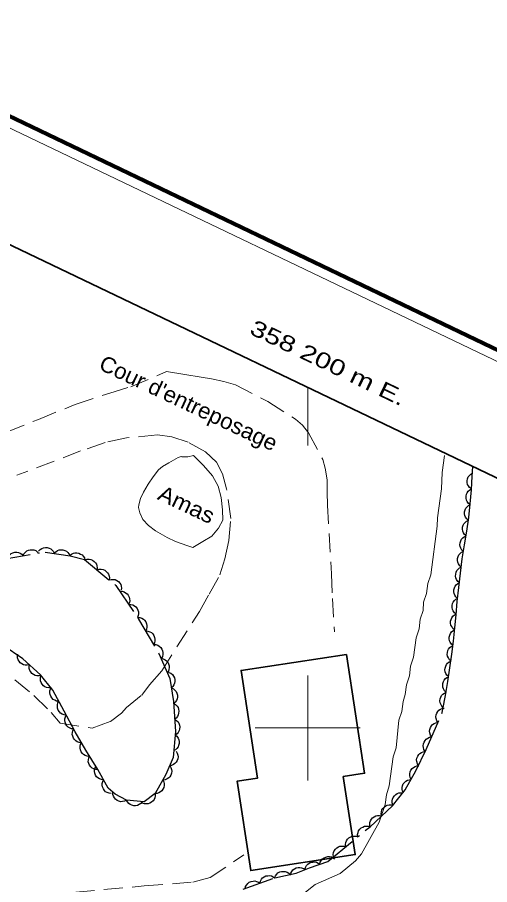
# Model space of a CAD drawing. Extents: x 356765 to 358572, y 5103174 to 5104650.
# Drawn here: x 358172.3 to 358217.3, y 5104085.1 to 5104167.6 of the extents above; entities that cross this region are included whole.
import ezdxf
from ezdxf.enums import TextEntityAlignment as Align

# ---------------------------------------------------------------- set-up
doc = ezdxf.new("R2010")
doc.units = 0
doc.header["$LTSCALE"] = 0.6
for name, pattern in [('DOT_DASHED', [7.7, 5, -1.2, 0.3, -1.2]), ('LONG_DASH_SHORT_DASH', [9.9, 6, -1.2, 1.5, -1.2]), ('MEDIUM_DASHED', [4.5, 3, -1.5])]:
    doc.linetypes.add(name, pattern=pattern)
for name, color, linetype, lineweight in [('19', 7, 'Continuous', 13), ('2', 7, 'Continuous', 13), ('31', 7, 'Continuous', 70), ('44', 7, 'Continuous', 25), ('57', 7, 'LONG_DASH_SHORT_DASH', 13), ('60', 7, 'Continuous', 13), ('61', 7, 'Continuous', 13)]:
    doc.layers.add(name, color=color, linetype=linetype, lineweight=lineweight)

msp = doc.modelspace()

# ---------------------------------------------------------------- linework, layer by layer
at = {"layer": '19', "linetype": 'MEDIUM_DASHED'}
for points in [[(358171.3, 5104128.16), (358174.35, 5104129.36), (358177.86, 5104130.79), (358181.15, 5104131.86), (358183.14, 5104132.47), (358186.55, 5104133.91), (358188.3, 5104133.63), (358189.84, 5104133.37), (358190.84, 5104133.21), (358191.99, 5104132.96), (358193.1, 5104132.64), (358196.19, 5104131.06), (358198.82, 5104129.39), (358199.49, 5104128.81), (358200.07, 5104128.09), (358201.42, 5104125.54), (358201.65, 5104124.72), (358201.83, 5104123.62), (358201.85, 5104122.42), (358201.86, 5104121.21), (358202.26, 5104114.67), (358202.34, 5104112.33), (358202.53, 5104109.14)], [(358172.1, 5104104.57), (358173.91, 5104103.07), (358175.57, 5104101.47), (358176.43, 5104100.45), (358179.47, 5104099.99), (358181.2, 5104100.61), (358182.25, 5104101.42), (358182.74, 5104101.94), (358184.19, 5104103.11), (358184.94, 5104104.09), (358186.09, 5104105.43), (358189.67, 5104111.07), (358190.61, 5104112.74), (358191.63, 5104114.56), (358192.09, 5104116.09), (358192.49, 5104117.85), (358192.67, 5104119.94), (358192.27, 5104122.76), (358191.87, 5104124.17), (358191.31, 5104125.28), (358190.27, 5104126.26), (358188.61, 5104127.19), (358187.06, 5104127.71), (358185.68, 5104127.89), (358182.73, 5104127.6), (358180.7, 5104127.15), (358178.37, 5104126.36), (358172.3, 5104124.04)], [(358133.66, 5104077.78), (358133.81, 5104077.84), (358134.9, 5104078.03), (358135.95, 5104078.13), (358141.67, 5104079.24), (358142.95, 5104079.42), (358146.52, 5104079.8), (358149.63, 5104080.23), (358153.59, 5104080.79), (358160.56, 5104082.13), (358167.01, 5104082.88), (358175.21, 5104084.13), (358184.41, 5104084.96), (358189.05, 5104085.33), (358190.7, 5104085.75), (358193.9, 5104087.93)]]:
    msp.add_lwpolyline(points, dxfattribs=at)
at = {"layer": '2'}
msp.add_lwpolyline([(358198.51, 5104083.34), (358200.69, 5104085.11), (358203.07, 5104086.16), (358204.53, 5104087.34), (358205.1, 5104088.01), (358206.8, 5104091.03), (358207.35, 5104092.72), (358207.48, 5104093.64), (358207.75, 5104094.48), (358208.12, 5104097.26), (358208.4, 5104098.1), (358208.68, 5104100.73), (358208.96, 5104101.57), (358209.08, 5104102.5), (358209.27, 5104103.19), (358209.39, 5104104.11), (358209.67, 5104104.96), (358209.79, 5104105.88), (358210.07, 5104106.72), (358210.31, 5104108.58), (358210.59, 5104109.42), (358210.71, 5104110.34), (358210.99, 5104111.19), (358211.02, 5104111.96), (358211.3, 5104112.8), (358211.42, 5104113.73), (358211.7, 5104114.57), (358212.32, 5104119.2), (358212.35, 5104119.98), (358212.73, 5104122.76), (358212.8, 5104124.31), (358213.02, 5104125.93)], dxfattribs=at)
at = {"layer": '31', "lineweight": 35}
msp.add_lwpolyline([(358203.67, 5104107), (358193.64, 5104105.47), (358195.2, 5104095.21), (358193.27, 5104094.92), (358194.56, 5104086.43), (358204.51, 5104087.95), (358203.38, 5104095.37), (358205.4, 5104095.68), (358203.67, 5104107)], close=True, dxfattribs=at)
at = {"layer": '44', "linetype": 'DOT_DASHED'}
for points in [[(358193.85, 5104084.64), (358196.85, 5104085.74), (358198.89, 5104086.19), (358200.16, 5104086.68), (358201.89, 5104087.3), (358205.93, 5104090.6), (358208.05, 5104092.6), (358209.28, 5104094.1), (358210.3, 5104095.91), (358211.26, 5104097.96), (358212.79, 5104101.46), (358212.87, 5104101.8), (358213.12, 5104103.09), (358213.34, 5104104.41), (358213.53, 5104105.73), (358213.72, 5104107.01), (358213.87, 5104108.26), (358213.99, 5104109.51), (358214.11, 5104110.76), (358214.23, 5104112.04), (358214.38, 5104113.37), (358214.54, 5104114.72), (358214.71, 5104116.08), (358214.93, 5104117.42), (358215.14, 5104118.74), (358215.32, 5104120.04), (358215.47, 5104121.34), (358215.57, 5104122.66), (358215.65, 5104123.96), (358215.71, 5104124.88)], [(358170.61, 5104116), (358174.98, 5104116.74), (358177.37, 5104116.39), (358178.75, 5104116.02), (358181.72, 5104113.56), (358183.89, 5104110.36), (358185.82, 5104107.09), (358186.86, 5104104.71), (358187.22, 5104102.53), (358187.39, 5104099.65), (358187.19, 5104097.18), (358186.49, 5104095.58), (358185.47, 5104093.77), (358184.42, 5104092.96), (358182.73, 5104093.12), (358181.67, 5104093.71), (358181, 5104094.28), (358180.01, 5104096.03), (358178.86, 5104097.87), (358177.86, 5104099.62), (358176.79, 5104101.61), (358175.73, 5104103.59), (358174.56, 5104105.04), (358172.86, 5104106.59), (358170.98, 5104107.84)]]:
    msp.add_lwpolyline(points, dxfattribs=at)
at = {"layer": '44'}
for points in [[(358215.57, 5104122.74), (358215.41, 5104122.87), (358215.29, 5104123.03), (358215.21, 5104123.18), (358215.18, 5104123.35), (358215.17, 5104123.53), (358215.22, 5104123.72), (358215.27, 5104123.88), (358215.38, 5104124.02), (358215.51, 5104124.14), (358215.67, 5104124.24)], [(358215.46, 5104121.24), (358215.3, 5104121.37), (358215.18, 5104121.54), (358215.11, 5104121.69), (358215.08, 5104121.86), (358215.07, 5104122.04), (358215.12, 5104122.23), (358215.18, 5104122.38), (358215.28, 5104122.52), (358215.42, 5104122.65), (358215.58, 5104122.74)], [(358215.29, 5104119.75), (358215.13, 5104119.89), (358215.02, 5104120.06), (358214.95, 5104120.21), (358214.92, 5104120.38), (358214.93, 5104120.57), (358214.98, 5104120.75), (358215.05, 5104120.9), (358215.16, 5104121.04), (358215.3, 5104121.16), (358215.46, 5104121.24)], [(358215.07, 5104118.27), (358214.92, 5104118.41), (358214.81, 5104118.58), (358214.75, 5104118.73), (358214.73, 5104118.91), (358214.74, 5104119.09), (358214.79, 5104119.28), (358214.86, 5104119.42), (358214.98, 5104119.56), (358215.12, 5104119.67), (358215.28, 5104119.75)], [(358214.83, 5104116.79), (358214.68, 5104116.93), (358214.58, 5104117.11), (358214.51, 5104117.26), (358214.49, 5104117.43), (358214.51, 5104117.62), (358214.57, 5104117.8), (358214.64, 5104117.95), (358214.76, 5104118.08), (358214.9, 5104118.19), (358215.07, 5104118.27)], [(358171.41, 5104116.13), (358171.49, 5104116.33), (358171.63, 5104116.48), (358171.75, 5104116.59), (358171.91, 5104116.66), (358172.09, 5104116.71), (358172.28, 5104116.71), (358172.45, 5104116.69), (358172.61, 5104116.62), (358172.76, 5104116.52), (358172.89, 5104116.39)], [(358172.89, 5104116.39), (358172.97, 5104116.58), (358173.11, 5104116.73), (358173.23, 5104116.84), (358173.39, 5104116.91), (358173.57, 5104116.96), (358173.76, 5104116.96), (358173.92, 5104116.94), (358174.09, 5104116.87), (358174.24, 5104116.77), (358174.37, 5104116.64)], [(358174.36, 5104116.83), (358174.5, 5104116.98), (358174.68, 5104117.09), (358174.83, 5104117.15), (358175.01, 5104117.17), (358175.19, 5104117.16), (358175.37, 5104117.1), (358175.52, 5104117.04), (358175.65, 5104116.92), (358175.77, 5104116.78), (358175.85, 5104116.61)], [(358175.85, 5104116.61), (358175.99, 5104116.77), (358176.16, 5104116.87), (358176.31, 5104116.94), (358176.49, 5104116.96), (358176.67, 5104116.94), (358176.86, 5104116.89), (358177.01, 5104116.82), (358177.14, 5104116.7), (358177.25, 5104116.56), (358177.33, 5104116.4)], [(358177.33, 5104116.4), (358177.49, 5104116.54), (358177.68, 5104116.62), (358177.83, 5104116.67), (358178.01, 5104116.67), (358178.19, 5104116.63), (358178.37, 5104116.55), (358178.51, 5104116.47), (358178.62, 5104116.34), (358178.72, 5104116.18), (358178.78, 5104116.01)], [(358214.61, 5104115.3), (358214.46, 5104115.44), (358214.35, 5104115.61), (358214.28, 5104115.77), (358214.26, 5104115.94), (358214.26, 5104116.12), (358214.32, 5104116.31), (358214.38, 5104116.46), (358214.5, 5104116.59), (358214.64, 5104116.71), (358214.8, 5104116.79)], [(358178.77, 5104116), (358178.98, 5104116.06), (358179.18, 5104116.06), (358179.34, 5104116.03), (358179.5, 5104115.96), (358179.65, 5104115.85), (358179.78, 5104115.71), (358179.87, 5104115.57), (358179.92, 5104115.41), (358179.95, 5104115.22), (358179.93, 5104115.04)], [(358179.93, 5104115.04), (358180.13, 5104115.1), (358180.33, 5104115.1), (358180.5, 5104115.08), (358180.66, 5104115), (358180.81, 5104114.9), (358180.93, 5104114.75), (358181.03, 5104114.62), (358181.08, 5104114.45), (358181.1, 5104114.27), (358181.09, 5104114.09)], [(358214.43, 5104113.82), (358214.27, 5104113.95), (358214.17, 5104114.12), (358214.1, 5104114.27), (358214.07, 5104114.45), (358214.08, 5104114.63), (358214.13, 5104114.82), (358214.19, 5104114.97), (358214.31, 5104115.1), (358214.45, 5104115.22), (358214.61, 5104115.3)], [(358181.09, 5104114.09), (358181.29, 5104114.14), (358181.49, 5104114.14), (358181.65, 5104114.12), (358181.81, 5104114.04), (358181.96, 5104113.94), (358182.09, 5104113.79), (358182.18, 5104113.66), (358182.23, 5104113.49), (358182.26, 5104113.31), (358182.24, 5104113.13)], [(358214.26, 5104112.32), (358214.1, 5104112.46), (358213.99, 5104112.63), (358213.92, 5104112.78), (358213.9, 5104112.96), (358213.9, 5104113.14), (358213.96, 5104113.32), (358214.02, 5104113.48), (358214.13, 5104113.61), (358214.27, 5104113.73), (358214.43, 5104113.82)], [(358182.1, 5104113), (358182.31, 5104113), (358182.5, 5104112.94), (358182.65, 5104112.87), (358182.79, 5104112.76), (358182.9, 5104112.62), (358182.98, 5104112.44), (358183.03, 5104112.29), (358183.04, 5104112.11), (358183.01, 5104111.93), (358182.94, 5104111.76)], [(358214.12, 5104110.83), (358213.96, 5104110.96), (358213.84, 5104111.13), (358213.77, 5104111.28), (358213.74, 5104111.46), (358213.74, 5104111.64), (358213.79, 5104111.83), (358213.85, 5104111.98), (358213.96, 5104112.12), (358214.1, 5104112.24), (358214.26, 5104112.33)], [(358182.94, 5104111.76), (358183.15, 5104111.76), (358183.34, 5104111.7), (358183.49, 5104111.63), (358183.63, 5104111.52), (358183.74, 5104111.37), (358183.82, 5104111.2), (358183.88, 5104111.04), (358183.88, 5104110.87), (358183.85, 5104110.69), (358183.78, 5104110.52)], [(358213.97, 5104109.34), (358213.81, 5104109.47), (358213.7, 5104109.64), (358213.63, 5104109.79), (358213.6, 5104109.96), (358213.6, 5104110.15), (358213.65, 5104110.33), (358213.71, 5104110.49), (358213.82, 5104110.62), (358213.96, 5104110.75), (358214.12, 5104110.83)], [(358183.79, 5104110.52), (358184, 5104110.51), (358184.19, 5104110.44), (358184.34, 5104110.36), (358184.46, 5104110.24), (358184.57, 5104110.09), (358184.64, 5104109.91), (358184.68, 5104109.75), (358184.67, 5104109.58), (358184.63, 5104109.4), (358184.56, 5104109.23)], [(358184.56, 5104109.23), (358184.76, 5104109.22), (358184.95, 5104109.15), (358185.1, 5104109.07), (358185.23, 5104108.95), (358185.33, 5104108.8), (358185.4, 5104108.62), (358185.44, 5104108.46), (358185.43, 5104108.28), (358185.39, 5104108.1), (358185.32, 5104107.94)], [(358213.83, 5104107.85), (358213.67, 5104107.98), (358213.56, 5104108.15), (358213.48, 5104108.3), (358213.46, 5104108.47), (358213.46, 5104108.65), (358213.51, 5104108.84), (358213.57, 5104108.99), (358213.68, 5104109.13), (358213.82, 5104109.25), (358213.97, 5104109.34)], [(358185.32, 5104107.94), (358185.53, 5104107.93), (358185.72, 5104107.86), (358185.86, 5104107.78), (358185.99, 5104107.66), (358186.1, 5104107.51), (358186.16, 5104107.33), (358186.21, 5104107.17), (358186.2, 5104106.99), (358186.16, 5104106.81), (358186.08, 5104106.65)], [(358213.64, 5104106.36), (358213.48, 5104106.49), (358213.38, 5104106.67), (358213.31, 5104106.82), (358213.28, 5104106.99), (358213.29, 5104107.18), (358213.34, 5104107.36), (358213.41, 5104107.51), (358213.52, 5104107.64), (358213.66, 5104107.76), (358213.82, 5104107.85)], [(358173.49, 5104106.01), (358173.29, 5104105.97), (358173.09, 5104105.98), (358172.92, 5104106.01), (358172.77, 5104106.09), (358172.62, 5104106.2), (358172.5, 5104106.35), (358172.42, 5104106.49), (358172.37, 5104106.66), (358172.36, 5104106.85), (358172.38, 5104107.02)], [(358186.03, 5104106.62), (358186.23, 5104106.58), (358186.41, 5104106.49), (358186.55, 5104106.39), (358186.66, 5104106.26), (358186.74, 5104106.09), (358186.79, 5104105.91), (358186.81, 5104105.75), (358186.78, 5104105.57), (358186.72, 5104105.4), (358186.63, 5104105.25)], [(358174.6, 5104105), (358174.4, 5104104.95), (358174.19, 5104104.97), (358174.03, 5104105), (358173.88, 5104105.08), (358173.73, 5104105.19), (358173.61, 5104105.34), (358173.52, 5104105.48), (358173.48, 5104105.65), (358173.47, 5104105.84), (358173.49, 5104106.01)], [(358213.41, 5104104.88), (358213.25, 5104105.02), (358213.15, 5104105.19), (358213.08, 5104105.34), (358213.06, 5104105.52), (358213.07, 5104105.7), (358213.13, 5104105.88), (358213.2, 5104106.03), (358213.31, 5104106.16), (358213.46, 5104106.28), (358213.62, 5104106.36)], [(358175.54, 5104103.83), (358175.33, 5104103.81), (358175.13, 5104103.86), (358174.97, 5104103.91), (358174.83, 5104104.02), (358174.7, 5104104.15), (358174.61, 5104104.32), (358174.55, 5104104.47), (358174.53, 5104104.64), (358174.54, 5104104.83), (358174.59, 5104105)], [(358186.76, 5104105.29), (358186.95, 5104105.2), (358187.11, 5104105.07), (358187.21, 5104104.94), (358187.29, 5104104.78), (358187.33, 5104104.6), (358187.33, 5104104.41), (358187.31, 5104104.25), (358187.24, 5104104.09), (358187.14, 5104103.93), (358187.01, 5104103.81)], [(358213.17, 5104103.39), (358213.02, 5104103.54), (358212.92, 5104103.72), (358212.86, 5104103.87), (358212.84, 5104104.04), (358212.86, 5104104.23), (358212.92, 5104104.41), (358212.99, 5104104.56), (358213.11, 5104104.69), (358213.25, 5104104.8), (358213.42, 5104104.87)], [(358176.29, 5104102.54), (358176.08, 5104102.56), (358175.9, 5104102.64), (358175.75, 5104102.72), (358175.63, 5104102.85), (358175.53, 5104103.01), (358175.47, 5104103.19), (358175.44, 5104103.35), (358175.45, 5104103.52), (358175.5, 5104103.7), (358175.58, 5104103.86)], [(358187.01, 5104103.81), (358187.2, 5104103.72), (358187.35, 5104103.59), (358187.46, 5104103.46), (358187.53, 5104103.3), (358187.58, 5104103.12), (358187.58, 5104102.93), (358187.56, 5104102.77), (358187.49, 5104102.61), (358187.38, 5104102.45), (358187.25, 5104102.33)], [(358212.89, 5104101.92), (358212.75, 5104102.07), (358212.65, 5104102.25), (358212.59, 5104102.4), (358212.58, 5104102.58), (358212.6, 5104102.76), (358212.67, 5104102.94), (358212.74, 5104103.09), (358212.86, 5104103.21), (358213.01, 5104103.32), (358213.18, 5104103.39)], [(358177, 5104101.22), (358176.79, 5104101.24), (358176.6, 5104101.32), (358176.46, 5104101.4), (358176.34, 5104101.53), (358176.24, 5104101.69), (358176.18, 5104101.87), (358176.15, 5104102.03), (358176.16, 5104102.2), (358176.21, 5104102.38), (358176.29, 5104102.54)], [(358187.23, 5104102.33), (358187.41, 5104102.22), (358187.55, 5104102.07), (358187.64, 5104101.93), (358187.7, 5104101.77), (358187.72, 5104101.58), (358187.7, 5104101.39), (358187.67, 5104101.23), (358187.58, 5104101.08), (358187.46, 5104100.94), (358187.32, 5104100.83)], [(358212.38, 5104100.52), (358212.27, 5104100.69), (358212.21, 5104100.89), (358212.19, 5104101.05), (358212.22, 5104101.23), (358212.28, 5104101.4), (358212.38, 5104101.56), (358212.48, 5104101.69), (358212.63, 5104101.79), (358212.8, 5104101.86), (358212.98, 5104101.89)], [(358177.71, 5104099.9), (358177.5, 5104099.92), (358177.32, 5104100), (358177.17, 5104100.08), (358177.05, 5104100.21), (358176.95, 5104100.36), (358176.89, 5104100.54), (358176.85, 5104100.7), (358176.87, 5104100.88), (358176.92, 5104101.06), (358177, 5104101.22)], [(358187.32, 5104100.83), (358187.5, 5104100.72), (358187.64, 5104100.57), (358187.73, 5104100.44), (358187.79, 5104100.27), (358187.81, 5104100.09), (358187.79, 5104099.89), (358187.76, 5104099.74), (358187.67, 5104099.58), (358187.55, 5104099.44), (358187.41, 5104099.33)], [(358211.78, 5104099.14), (358211.67, 5104099.32), (358211.61, 5104099.52), (358211.59, 5104099.68), (358211.62, 5104099.85), (358211.68, 5104100.03), (358211.78, 5104100.19), (358211.88, 5104100.32), (358212.03, 5104100.41), (358212.2, 5104100.49), (358212.38, 5104100.52)], [(358178.45, 5104098.59), (358178.24, 5104098.61), (358178.05, 5104098.68), (358177.91, 5104098.76), (358177.78, 5104098.89), (358177.68, 5104099.04), (358177.61, 5104099.22), (358177.57, 5104099.38), (358177.58, 5104099.55), (358177.62, 5104099.73), (358177.7, 5104099.89)], [(358187.36, 5104099.33), (358187.53, 5104099.2), (358187.64, 5104099.03), (358187.72, 5104098.88), (358187.75, 5104098.71), (358187.75, 5104098.53), (358187.7, 5104098.34), (358187.64, 5104098.19), (358187.54, 5104098.05), (358187.4, 5104097.92), (358187.24, 5104097.84)], [(358211.18, 5104097.77), (358211.06, 5104097.95), (358211.01, 5104098.14), (358210.99, 5104098.31), (358211.02, 5104098.48), (358211.07, 5104098.65), (358211.18, 5104098.81), (358211.28, 5104098.94), (358211.43, 5104099.04), (358211.6, 5104099.11), (358211.78, 5104099.14)], [(358179.19, 5104097.29), (358178.98, 5104097.3), (358178.79, 5104097.38), (358178.65, 5104097.46), (358178.53, 5104097.58), (358178.42, 5104097.73), (358178.36, 5104097.91), (358178.32, 5104098.07), (358178.33, 5104098.25), (358178.37, 5104098.43), (358178.45, 5104098.59)], [(358187.45, 5104097.78), (358187.57, 5104097.61), (358187.62, 5104097.41), (358187.64, 5104097.25), (358187.61, 5104097.07), (358187.56, 5104096.9), (358187.45, 5104096.74), (358187.35, 5104096.61), (358187.2, 5104096.52), (358187.03, 5104096.44), (358186.85, 5104096.41)], [(358210.54, 5104096.41), (358210.43, 5104096.59), (358210.38, 5104096.79), (358210.36, 5104096.95), (358210.39, 5104097.13), (358210.46, 5104097.3), (358210.57, 5104097.46), (358210.67, 5104097.58), (358210.82, 5104097.67), (358210.99, 5104097.74), (358211.17, 5104097.77)], [(358180.01, 5104096.03), (358179.8, 5104096.04), (358179.61, 5104096.1), (358179.46, 5104096.18), (358179.33, 5104096.3), (358179.22, 5104096.45), (358179.15, 5104096.62), (358179.1, 5104096.78), (358179.11, 5104096.96), (358179.14, 5104097.14), (358179.22, 5104097.3)], [(358180.56, 5104095.06), (358180.35, 5104095.08), (358180.16, 5104095.16), (358180.01, 5104095.24), (358179.89, 5104095.36), (358179.79, 5104095.51), (358179.72, 5104095.69), (358179.68, 5104095.85), (358179.69, 5104096.03), (358179.74, 5104096.21), (358179.82, 5104096.37)], [(358186.85, 5104096.41), (358186.96, 5104096.23), (358187.02, 5104096.04), (358187.04, 5104095.87), (358187.01, 5104095.7), (358186.95, 5104095.52), (358186.85, 5104095.36), (358186.75, 5104095.24), (358186.6, 5104095.14), (358186.43, 5104095.07), (358186.25, 5104095.03)], [(358209.84, 5104095.09), (358209.74, 5104095.27), (358209.71, 5104095.47), (358209.7, 5104095.64), (358209.75, 5104095.81), (358209.82, 5104095.98), (358209.94, 5104096.13), (358210.06, 5104096.24), (358210.22, 5104096.32), (358210.39, 5104096.38), (358210.57, 5104096.39)], [(358181.29, 5104093.76), (358181.09, 5104093.78), (358180.9, 5104093.85), (358180.75, 5104093.93), (358180.63, 5104094.06), (358180.53, 5104094.21), (358180.46, 5104094.39), (358180.42, 5104094.55), (358180.43, 5104094.72), (358180.48, 5104094.9), (358180.56, 5104095.06)], [(358186.2, 5104095.06), (358186.29, 5104094.87), (358186.32, 5104094.67), (358186.33, 5104094.51), (358186.29, 5104094.34), (358186.21, 5104094.17), (358186.09, 5104094.02), (358185.97, 5104093.91), (358185.82, 5104093.83), (358185.64, 5104093.77), (358185.46, 5104093.75)], [(358209.1, 5104093.78), (358209.01, 5104093.97), (358208.97, 5104094.17), (358208.97, 5104094.33), (358209.01, 5104094.5), (358209.09, 5104094.67), (358209.21, 5104094.82), (358209.32, 5104094.94), (358209.48, 5104095.02), (358209.66, 5104095.07), (358209.84, 5104095.09)], [(358182.73, 5104093.12), (358182.55, 5104093.02), (358182.35, 5104092.99), (358182.18, 5104092.98), (358182.01, 5104093.02), (358181.84, 5104093.1), (358181.69, 5104093.22), (358181.58, 5104093.34), (358181.5, 5104093.49), (358181.44, 5104093.67), (358181.42, 5104093.85)], [(358185.46, 5104093.76), (358185.47, 5104093.55), (358185.42, 5104093.35), (358185.36, 5104093.2), (358185.26, 5104093.06), (358185.12, 5104092.93), (358184.95, 5104092.84), (358184.8, 5104092.78), (358184.62, 5104092.77), (358184.44, 5104092.79), (358184.27, 5104092.84)], [(358208.1, 5104092.66), (358208.04, 5104092.86), (358208.04, 5104093.06), (358208.06, 5104093.22), (358208.13, 5104093.38), (358208.24, 5104093.54), (358208.38, 5104093.66), (358208.52, 5104093.76), (358208.68, 5104093.81), (358208.87, 5104093.83), (358209.05, 5104093.82)], [(358184.23, 5104092.98), (358184.1, 5104092.82), (358183.93, 5104092.7), (358183.78, 5104092.63), (358183.6, 5104092.6), (358183.42, 5104092.6), (358183.23, 5104092.65), (358183.08, 5104092.71), (358182.95, 5104092.82), (358182.82, 5104092.96), (358182.74, 5104093.12)], [(358207.01, 5104091.62), (358206.98, 5104091.83), (358207.01, 5104092.03), (358207.05, 5104092.19), (358207.14, 5104092.34), (358207.26, 5104092.47), (358207.42, 5104092.58), (358207.57, 5104092.66), (358207.74, 5104092.69), (358207.93, 5104092.69), (358208.1, 5104092.65)], [(358205.92, 5104090.59), (358205.89, 5104090.8), (358205.91, 5104091), (358205.96, 5104091.16), (358206.05, 5104091.31), (358206.17, 5104091.45), (358206.33, 5104091.55), (358206.48, 5104091.63), (358206.65, 5104091.66), (358206.84, 5104091.66), (358207.01, 5104091.62)], [(358204.76, 5104089.64), (358204.74, 5104089.85), (358204.78, 5104090.05), (358204.84, 5104090.21), (358204.94, 5104090.35), (358205.07, 5104090.48), (358205.24, 5104090.57), (358205.39, 5104090.64), (358205.56, 5104090.65), (358205.75, 5104090.64), (358205.92, 5104090.59)], [(358203.6, 5104088.69), (358203.58, 5104088.9), (358203.62, 5104089.1), (358203.67, 5104089.26), (358203.78, 5104089.4), (358203.91, 5104089.53), (358204.08, 5104089.62), (358204.23, 5104089.69), (358204.4, 5104089.71), (358204.59, 5104089.69), (358204.76, 5104089.64)], [(358202.44, 5104087.75), (358202.42, 5104087.95), (358202.46, 5104088.15), (358202.51, 5104088.31), (358202.62, 5104088.45), (358202.75, 5104088.58), (358202.91, 5104088.67), (358203.06, 5104088.74), (358203.24, 5104088.76), (358203.42, 5104088.75), (358203.6, 5104088.69)], [(358201.14, 5104087.03), (358201.19, 5104087.23), (358201.3, 5104087.41), (358201.4, 5104087.54), (358201.55, 5104087.64), (358201.71, 5104087.71), (358201.9, 5104087.75), (358202.07, 5104087.76), (358202.24, 5104087.72), (358202.41, 5104087.64), (358202.55, 5104087.54)], [(358198.33, 5104085.98), (358198.38, 5104086.18), (358198.48, 5104086.35), (358198.58, 5104086.49), (358198.72, 5104086.59), (358198.89, 5104086.67), (358199.08, 5104086.71), (358199.24, 5104086.72), (358199.41, 5104086.69), (358199.58, 5104086.62), (358199.73, 5104086.51)], [(358199.73, 5104086.53), (358199.78, 5104086.73), (358199.89, 5104086.9), (358199.99, 5104087.03), (358200.13, 5104087.13), (358200.3, 5104087.21), (358200.49, 5104087.24), (358200.65, 5104087.25), (358200.82, 5104087.21), (358201, 5104087.14), (358201.14, 5104087.03)], [(358195.43, 5104085.22), (358195.48, 5104085.42), (358195.59, 5104085.6), (358195.69, 5104085.73), (358195.84, 5104085.83), (358196, 5104085.91), (358196.19, 5104085.94), (358196.35, 5104085.95), (358196.53, 5104085.91), (358196.7, 5104085.84), (358196.84, 5104085.74)], [(358196.84, 5104085.74), (358196.92, 5104085.93), (358197.05, 5104086.09), (358197.16, 5104086.21), (358197.32, 5104086.29), (358197.5, 5104086.34), (358197.69, 5104086.35), (358197.85, 5104086.34), (358198.02, 5104086.28), (358198.18, 5104086.19), (358198.31, 5104086.06)], [(358194.03, 5104084.7), (358194.08, 5104084.91), (358194.18, 5104085.08), (358194.28, 5104085.21), (358194.43, 5104085.31), (358194.59, 5104085.39), (358194.78, 5104085.43), (358194.95, 5104085.44), (358195.12, 5104085.4), (358195.29, 5104085.33), (358195.43, 5104085.22)]]:
    msp.add_lwpolyline(points, dxfattribs=at)
at = {"layer": '57'}
msp.add_lwpolyline([(358189.04, 5104117.16), (358188.56, 5104117.32), (358187.4, 5104117.74), (358186.62, 5104118.13), (358185.51, 5104118.76), (358184.82, 5104119.26), (358184.3, 5104119.84), (358183.99, 5104120.46), (358183.88, 5104120.98), (358183.9, 5104121.24), (358184.07, 5104121.84), (358184.36, 5104122.42), (358184.8, 5104123.2), (358185.27, 5104123.91), (358185.77, 5104124.55), (358186.16, 5104124.88), (358186.77, 5104125.22), (358187.64, 5104125.75), (358187.94, 5104125.84), (358188.01, 5104125.79), (358188.57, 5104125.79), (358189.12, 5104125.91), (358190.08, 5104124.97), (358190.92, 5104124), (358191.45, 5104123), (358191.75, 5104121.94), (358191.89, 5104120.77), (358191.91, 5104119.76), (358191.49, 5104119), (358190.87, 5104118.26), (358189.99, 5104117.75)], close=True, dxfattribs=at)
at = {"layer": '60', "lineweight": 158}
msp.add_lwpolyline([(356765.24, 5103856.84), (358192.2, 5103173.84), (358571.69, 5103966.7), (357144.73, 5104649.7)], close=True, dxfattribs=at)
at = {"layer": '60'}
msp.add_lwpolyline([(356766.57, 5103857.31), (358191.72, 5103175.17), (358570.35, 5103966.23), (357145.2, 5104648.37)], close=True, dxfattribs=at)
at = {"layer": '60', "lineweight": 35}
msp.add_lwpolyline([(356779.89, 5103862.01), (357952.48, 5103300.77), (358322.47, 5104073.79), (357149.88, 5104635.03)], close=True, dxfattribs=at)
at = {"layer": '61'}
for p, q in [((358200, 5104126.87), (358200, 5104132.41)), ((358200, 5104095), (358200, 5104105)), ((358195, 5104100), (358205, 5104100))]:
    msp.add_line(p, q, dxfattribs=at)

# ---------------------------------------------------------------- texts
at = {"layer": '57'}
for s, width, p in [("Cour d'entreposage", 1.05, (358179.99, 5104134.18)), ('Amas', 1.1, (358185.58, 5104121.79))]:
    msp.add_text(s, height=1.5, rotation=334.69, dxfattribs=dict(at, width=width)).set_placement(p)
at = {"layer": '61', "width": 1.35}
msp.add_text(' 358 200 m E.', height=1.5, rotation=334.42, dxfattribs=at).set_placement((358201.2712, 5104134.2373), align=Align.CENTER)

doc.saveas('drawing.dxf')
